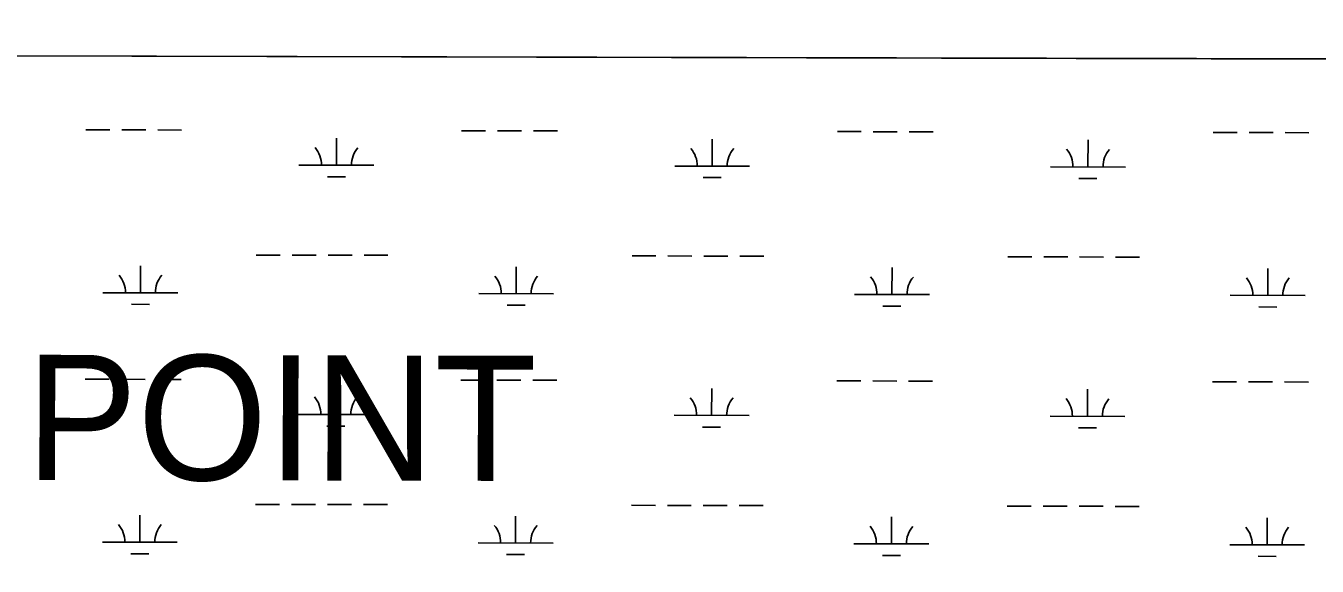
# Model space of a CAD drawing. Extents: x 3177385 to 3215275, y 903885 to 929304.
# Drawn here: x 3198896 to 3200621, y 926805 to 927526 of the extents above; entities that cross this region are included whole.
import ezdxf

# ---------------------------------------------------------------- set-up
doc = ezdxf.new("R2010")
doc.units = 0
for name, color, linetype in [('V-GRID-FRAM', 7, 'Continuous'), ('V-SITE-VEGE', 7, 'Continuous'), ('V-TOPO-GNAM-IDEN', 7, 'Continuous'), ('V-WETL-SWMP', 7, 'Continuous')]:
    doc.layers.add(name, color=color, linetype=linetype)

msp = doc.modelspace()

# ---------------------------------------------------------------- linework, layer by layer
at = {"layer": 'V-GRID-FRAM'}
msp.add_lwpolyline([(3181653.7, 927525.9), (3181603.5, 909337.1), (3212939.2, 909264.2), (3212973.6, 927453), (3181653.7, 927525.9)], dxfattribs=at)
at = {"layer": 'V-SITE-VEGE'}
msp.add_line((3203314.5, 927475.4), (3198505.6, 927486.6), dxfattribs=at)
at = {"layer": 'V-WETL-SWMP'}
for p, q in [((3198976.3, 927387.1), (3199008.3, 927387)), ((3199024.3, 927387), (3199056.3, 927386.9)), ((3199072.3, 927386.9), (3199104.3, 927386.8)), ((3199311, 927339.9), (3199311.1, 927375.9)), ((3199478.2, 927385.9), (3199510.2, 927385.9)), ((3199526.2, 927385.8), (3199558.2, 927385.7)), ((3199574.2, 927385.7), (3199606.2, 927385.6)), ((3199812.9, 927338.7), (3199813, 927374.7)), ((3199980.1, 927384.8), (3200012.1, 927384.7)), ((3200028.1, 927384.6), (3200060.1, 927384.6)), ((3200076.1, 927384.5), (3200108.1, 927384.5)), ((3200314.8, 927337.6), (3200314.9, 927373.6)), ((3200482, 927383.6), (3200514, 927383.5)), ((3200530, 927383.5), (3200562, 927383.4)), ((3200578, 927383.4), (3200610, 927383.3)), ((3199261, 927340), (3199361, 927339.8)), ((3199762.9, 927338.8), (3199862.9, 927338.6)), ((3199299, 927324.5), (3199323, 927324.4)), ((3199800.9, 927323.3), (3199824.9, 927323.3)), ((3200264.8, 927337.7), (3200364.8, 927337.4)), ((3200302.8, 927322.1), (3200326.8, 927322.1)), ((3199203.9, 927220.1), (3199235.9, 927220)), ((3199251.9, 927220), (3199283.9, 927219.9)), ((3199299.9, 927219.8), (3199331.9, 927219.8)), ((3199347.9, 927219.7), (3199379.9, 927219.7)), ((3199705.8, 927218.9), (3199737.8, 927218.8)), ((3199753.8, 927218.8), (3199785.8, 927218.7)), ((3199801.8, 927218.7), (3199833.8, 927218.6)), ((3199849.8, 927218.6), (3199881.8, 927218.5)), ((3200207.7, 927217.7), (3200239.7, 927217.7)), ((3199049.2, 927169.7), (3199049.3, 927205.7)), ((3199551.1, 927168.5), (3199551.2, 927204.5)), ((3200053, 927167.3), (3200053.1, 927203.3)), ((3200255.7, 927217.6), (3200287.7, 927217.5)), ((3200303.7, 927217.5), (3200335.7, 927217.4)), ((3200351.7, 927217.4), (3200383.7, 927217.3)), ((3200554.9, 927166.2), (3200555, 927202.2)), ((3198999.2, 927169.8), (3199099.2, 927169.6)), ((3199501.1, 927168.6), (3199601.1, 927168.4)), ((3200003, 927167.5), (3200103, 927167.2)), ((3200504.9, 927166.3), (3200604.9, 927166.1)), ((3199037.2, 927154.3), (3199061.2, 927154.2)), ((3199539.1, 927153.1), (3199563.1, 927153.1)), ((3200041, 927151.9), (3200065, 927151.9)), ((3200542.9, 927150.8), (3200566.9, 927150.7)), ((3198975.5, 927054.4), (3199007.5, 927054.3)), ((3199023.5, 927054.3), (3199055.5, 927054.2)), ((3199071.5, 927054.2), (3199103.5, 927054.1)), ((3199477.4, 927053.3), (3199509.4, 927053.2)), ((3199525.4, 927053.1), (3199557.4, 927053.1)), ((3199573.4, 927053), (3199605.4, 927053)), ((3199979.3, 927052.1), (3200011.3, 927052)), ((3200027.3, 927052), (3200059.3, 927051.9)), ((3200075.3, 927051.9), (3200107.3, 927051.8)), ((3200481.2, 927050.9), (3200513.2, 927050.8)), ((3200529.2, 927050.8), (3200561.2, 927050.7)), ((3200577.2, 927050.7), (3200609.2, 927050.6)), ((3199310.3, 927007.2), (3199310.3, 927043.2)), ((3199812.2, 927006), (3199812.3, 927042)), ((3200314.1, 927004.9), (3200314.2, 927040.9)), ((3199260.3, 927007.3), (3199360.3, 927007.1)), ((3199762.2, 927006.2), (3199862.2, 927005.9)), ((3200264.1, 927005), (3200364.1, 927004.8)), ((3199298.2, 926991.8), (3199322.2, 926991.8)), ((3199800.1, 926990.6), (3199824.1, 926990.6)), ((3200302, 926989.5), (3200326, 926989.4)), ((3199048.4, 926837), (3199048.5, 926873)), ((3199203.1, 926887.4), (3199235.1, 926887.3)), ((3199251.1, 926887.3), (3199283.1, 926887.2)), ((3199299.1, 926887.2), (3199331.1, 926887.1)), ((3199347.1, 926887.1), (3199379.1, 926887)), ((3199705, 926886.2), (3199737, 926886.1)), ((3199753, 926886.1), (3199785, 926886)), ((3199801, 926886), (3199833, 926885.9)), ((3199849, 926885.9), (3199881, 926885.8)), ((3200207, 926885.1), (3200239, 926885)), ((3200255, 926884.9), (3200287, 926884.9)), ((3200303, 926884.8), (3200335, 926884.8)), ((3200351, 926884.7), (3200383, 926884.6)), ((3199550.3, 926835.8), (3199550.4, 926871.8)), ((3200052.2, 926834.7), (3200052.3, 926870.7)), ((3200554.1, 926833.5), (3200554.2, 926869.5)), ((3198998.4, 926837.1), (3199098.4, 926836.9)), ((3199036.4, 926821.6), (3199060.4, 926821.5)), ((3199500.3, 926836), (3199600.3, 926835.7)), ((3200002.2, 926834.8), (3200102.2, 926834.6)), ((3200504.1, 926833.6), (3200604.1, 926833.4)), ((3199538.3, 926820.4), (3199562.3, 926820.4)), ((3200040.2, 926819.3), (3200064.2, 926819.2)), ((3200542.1, 926818.1), (3200566.1, 926818))]:
    msp.add_line(p, q, dxfattribs=at)
msp.add_lwpolyline([(3200217.7, 925554.5), (3200377.2, 925641.5), (3200638.2, 925786.6), (3200826.6, 925859.1), (3200957.1, 925888.1), (3201160.1, 925946.1), (3201334, 925975.1), (3201464.5, 926033.2), (3201624, 926134.7), (3201798, 926236.2), (3201913.9, 926366.8), (3202029.9, 926482.8), (3202247.4, 926685.9), (3202377.9, 926773), (3202479.3, 926831), (3202609.8, 926889), (3202711.3, 926976), (3202798.3, 927048.6), (3202943.3, 927208.1), (3203030.2, 927309.7), (3203117.2, 927396.7), (3203209.3, 927475.7), (3198505.6, 927486.6)], dxfattribs=at)
for centre, start, end in [((3199255.8, 927340.5), 359.0948, 40.6385), ((3199366.3, 927340.2), 139.0948, 180.6385), ((3199757.7, 927339.3), 359.0948, 40.6385), ((3199868.2, 927339.1), 139.0948, 180.6385), ((3200259.6, 927338.2), 359.0948, 40.6385), ((3200370.1, 927337.9), 139.0948, 180.6385), ((3198994, 927170.3), 359.0948, 40.6385), ((3199104.4, 927170), 139.0948, 180.6385), ((3199495.9, 927169.1), 359.0948, 40.6385), ((3199606.4, 927168.9), 139.0948, 180.6385), ((3199997.8, 927167.9), 359.0948, 40.6385), ((3200108.3, 927167.7), 139.0948, 180.6385), ((3200499.7, 927166.8), 359.0948, 40.6385), ((3200610.2, 927166.5), 139.0948, 180.6385), ((3199255, 927007.8), 359.0948, 40.6385), ((3199365.5, 927007.6), 139.0948, 180.6385), ((3199756.9, 927006.6), 359.0948, 40.6385), ((3199867.4, 927006.4), 139.0948, 180.6385), ((3200258.8, 927005.5), 359.0948, 40.6385), ((3200369.3, 927005.2), 139.0948, 180.6385), ((3198993.2, 926837.6), 359.0948, 40.6385), ((3199103.7, 926837.4), 139.0948, 180.6385), ((3199495.1, 926836.4), 359.0948, 40.6385), ((3199605.6, 926836.2), 139.0948, 180.6385), ((3199997, 926835.3), 359.0948, 40.6385), ((3200107.5, 926835), 139.0948, 180.6385), ((3200498.9, 926834.1), 359.0948, 40.6385), ((3200609.4, 926833.9), 139.0948, 180.6385)]:
    msp.add_arc(centre, 35.2, start, end, dxfattribs=at)

# ---------------------------------------------------------------- texts
at = {"layer": 'V-TOPO-GNAM-IDEN'}
msp.add_text('POINT', height=167, rotation=359.886, dxfattribs=at).set_placement((3198896, 926920))

doc.saveas('drawing.dxf')
